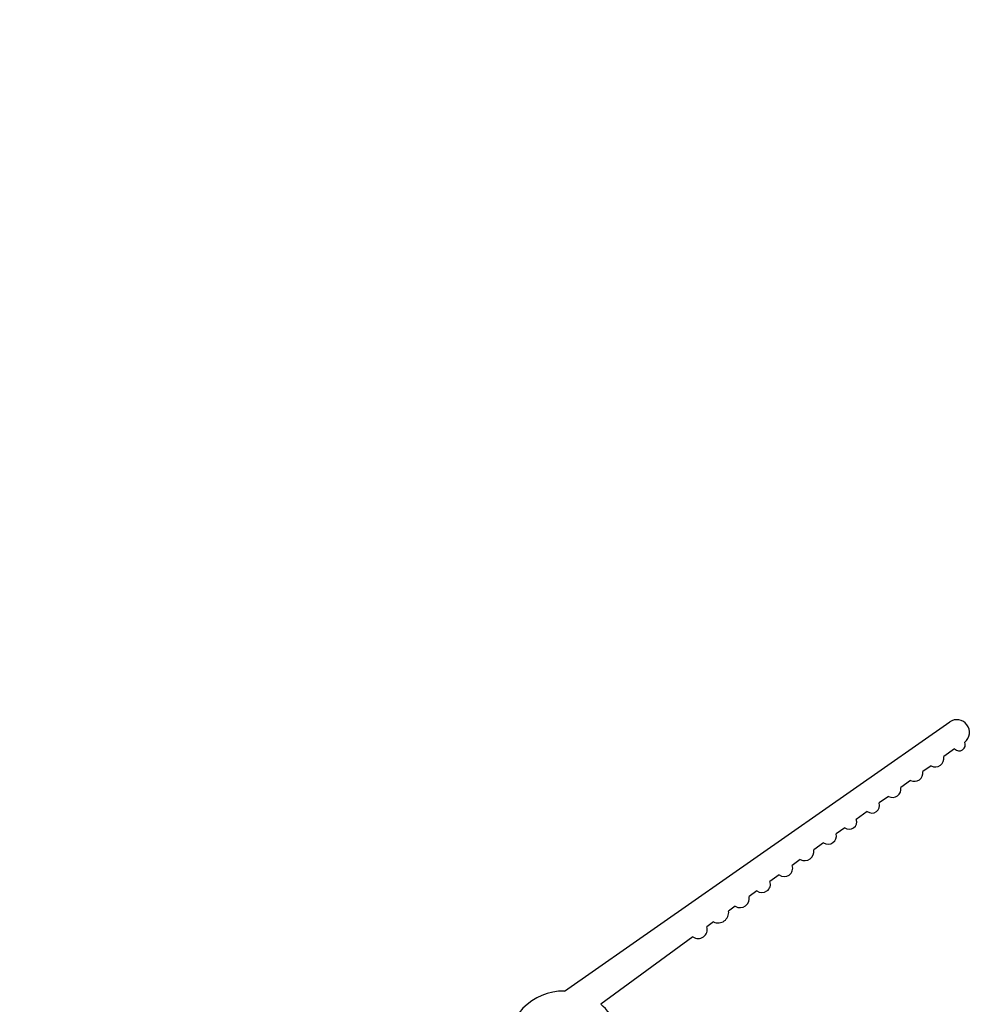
# Model space of a CAD drawing. Header units: inches. Extents: x 170 to 288, y 234 to 248.
# Tile 364 of 480: x 250.535 to 250.699, y 236.565 to 236.734. Entities that reach past the tile are written whole.
import ezdxf

# ---------------------------------------------------------------- set-up
doc = ezdxf.new("R2010")
doc.units = ezdxf.units.IN
doc.header["$LTSCALE"] = 0.25
doc.header["$MEASUREMENT"] = 0
doc.layers.add('DETAILS', color=4, linetype='Continuous')

msp = doc.modelspace()

# ---------------------------------------------------------------- linework, layer by layer
at = {"layer": 'DETAILS'}
for p, q in [((250.6284421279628, 236.5675598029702), (250.6946755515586, 236.6138046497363)), ((250.6955239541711, 236.6091892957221), (250.6936458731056, 236.6078413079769)), ((250.69147078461, 236.60628014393), (250.6900558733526, 236.6052645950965)), ((250.6879520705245, 236.6037545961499), (250.6862841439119, 236.6025574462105)), ((250.6841441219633, 236.6010214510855), (250.6825650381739, 236.5998880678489)), ((250.6805069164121, 236.5984108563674), (250.678619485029, 236.5970561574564)), ((250.6766356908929, 236.5956322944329), (250.6751671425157, 236.5945782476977)), ((250.6729836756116, 236.5930110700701), (250.6713090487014, 236.5918091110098)), ((250.6689962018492, 236.5901490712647), (250.6676037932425, 236.5891496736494)), ((250.6653481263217, 236.5875306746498), (250.6637774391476, 236.5864033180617)), ((250.6615375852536, 236.5847956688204), (250.6602004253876, 236.5838359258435)), ((250.657813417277, 236.5821226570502), (250.6566671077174, 236.5812998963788)), ((250.6540867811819, 236.5794478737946), (250.6528977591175, 236.5785944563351)), ((250.6505425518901, 236.5769040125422), (250.6346785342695, 236.5652835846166))]:
    msp.add_line(p, q, dxfattribs=at)
msp.add_circle((250.0676566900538, 236.7346671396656), 0.8370133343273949, dxfattribs=at)
for centre, radius, start, end in [((250.6959112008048, 236.6120349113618), 0.002158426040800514, 308.3885001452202, 124.9231351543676), ((250.6963081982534, 236.6098853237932), 0.001048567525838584, 221.589522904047, 25.88529945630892), ((250.6922154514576, 236.6075384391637), 0.001462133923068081, 239.3826927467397, 11.95489720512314), ((250.6886079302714, 236.6050613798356), 0.001462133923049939, 243.3484502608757, 7.98913969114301), ((250.6848492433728, 236.6022978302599), 0.001458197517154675, 241.0820351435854, 10.25555480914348), ((250.681294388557, 236.5994860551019), 0.001332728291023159, 233.7810708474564, 17.55651910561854), ((250.6774242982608, 236.596627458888), 0.001269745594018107, 231.605313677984, 19.73227627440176), ((250.6737535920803, 236.594243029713), 0.001452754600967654, 237.9965668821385, 13.34102307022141), ((250.6697389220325, 236.5915554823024), 0.001590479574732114, 242.1616405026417, 9.175949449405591), ((250.6662443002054, 236.5886629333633), 0.001444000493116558, 231.6386618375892, 19.69892811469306), ((250.6624256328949, 236.5859225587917), 0.001434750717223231, 231.7600600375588, 19.57752991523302), ((250.6586300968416, 236.5835043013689), 0.001604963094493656, 239.4129857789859, 11.92460417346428), ((250.6548641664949, 236.581088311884), 0.00181531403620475, 244.644248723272, 6.693341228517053), ((250.6514717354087, 236.5780953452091), 0.001510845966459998, 232.0474425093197, 19.29014744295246), ((250.6283697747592, 236.557680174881), 0.009879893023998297, 89.58040332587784, 181.6348443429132), ((250.6283697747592, 236.557680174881), 0.00987989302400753, 359.8215040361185, 50.31656656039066)]:
    msp.add_arc(centre, radius, start, end, dxfattribs=at)

doc.saveas('drawing.dxf')
